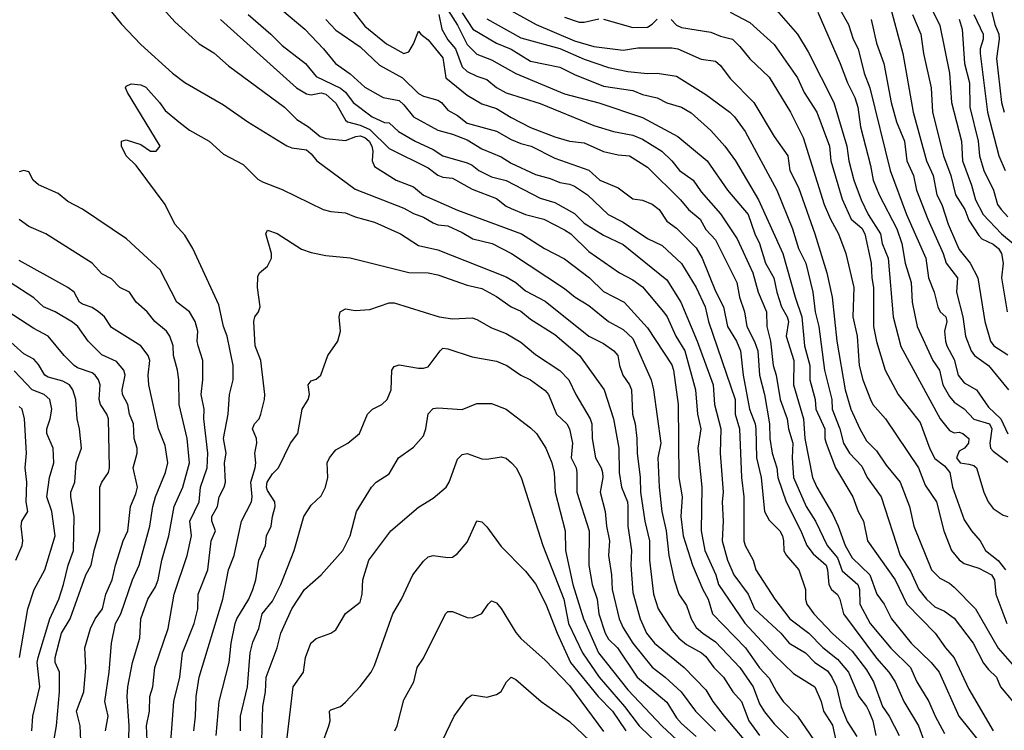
# Model space of a CAD drawing. Header units: metres. Extents: x -46681 to -43747, y -240911 to -237677.
# Tile 1030 of 1056: x -44625 to -44524, y -238198 to -238125. Entities that reach past the tile are written whole.
import ezdxf

# ---------------------------------------------------------------- set-up
doc = ezdxf.new("R2010")
doc.units = ezdxf.units.M
doc.layers.add('CONTOUR_INDEX', color=1, linetype='Continuous')
doc.layers.add('CONTOUR_INTER', color=3, linetype='Continuous')

msp = doc.modelspace()

# ---------------------------------------------------------------- linework, layer by layer
at = {"layer": 'CONTOUR_INDEX'}
for points, elevation in [([(-44581.6, -238123.24), (-44580.1, -238125.61), (-44579.1, -238127.6), (-44578.1, -238128.59), (-44576.6, -238129.15), (-44574.1, -238130.55), (-44569.1, -238132.65), (-44565.6, -238133.56), (-44561.1, -238135.09), (-44557.47, -238137.02), (-44554.48, -238139.52), (-44552.37, -238142.52), (-44550.27, -238145.02), (-44549.58, -238147.02), (-44549.08, -238148.02), (-44548.47, -238150.02), (-44547.61, -238151.52), (-44547.32, -238153.02), (-44546.84, -238154.52), (-44546.26, -238155.52), (-44546.11, -238156.02), (-44546.36, -238157.52), (-44545.58, -238160.02), (-44545.59, -238162.52), (-44544.57, -238166.02), (-44544.43, -238168.02), (-44543.65, -238172.02), (-44543.21, -238173.02), (-44541.6, -238175.76), (-44541.01, -238177.02), (-44540.32, -238179.02), (-44539.6, -238180.26), (-44537.77, -238182.02), (-44537.05, -238184.02), (-44536.29, -238185.02), (-44535.54, -238186.52), (-44533.53, -238189.02), (-44531.46, -238191.02), (-44530.64, -238192.02), (-44528.65, -238196.52), (-44526.23, -238199.52)], 95), ([(-44535.85, -238123.02), (-44534.39, -238128.52), (-44533.33, -238134.52), (-44531.97, -238139.52), (-44531.28, -238141.02), (-44530.89, -238143.02), (-44530.38, -238144.02), (-44529.73, -238146.02), (-44528.88, -238148.02), (-44528.6, -238148.63), (-44527.48, -238150.02), (-44526.68, -238151.52), (-44525.98, -238156.02), (-44525.37, -238158.02), (-44525.03, -238158.52), (-44523.6, -238159.44)], 85), ([(-44525.55, -238123.02), (-44524.93, -238125.52), (-44524.54, -238126.52), (-44524.48, -238127.02), (-44524.76, -238129.02), (-44524.25, -238133.52), (-44523.97, -238134.52)], 80), ([(-44552.1, -238124.27), (-44550.1, -238125.32), (-44547.6, -238127.59), (-44545.21, -238131.02), (-44544.5, -238132.52), (-44543.22, -238134.52), (-44541.92, -238138.02), (-44541.79, -238139.52), (-44540.6, -238143.45), (-44539.68, -238145.52), (-44538.6, -238146.43), (-44538.28, -238147.02), (-44537.62, -238150.02), (-44537.58, -238151.52), (-44537.4, -238152.52), (-44537.38, -238156.52), (-44537.1, -238158.07), (-44536.21, -238161.02), (-44534.86, -238163.52), (-44532.6, -238166.37), (-44531.6, -238169.1), (-44531.1, -238170.09), (-44530.1, -238170.84), (-44529.55, -238171.52), (-44529.28, -238173.02), (-44528.1, -238176.37), (-44527.34, -238177.52), (-44526.43, -238178.52), (-44525.91, -238179.52), (-44524.6, -238180.55), (-44523.85, -238181.52)], 90), ([(-44601.57, -238124.52), (-44599.26, -238126.52), (-44598.1, -238127.7), (-44595.71, -238129.52), (-44594.6, -238130.87), (-44592.1, -238132.06), (-44591.6, -238132.48), (-44590.79, -238133.52), (-44588.87, -238135.02), (-44587.6, -238135.59), (-44587.1, -238135.64), (-44586.16, -238136.52), (-44584.43, -238137.52), (-44582.6, -238138.35), (-44581.6, -238139), (-44579.1, -238139.73), (-44578.6, -238139.96), (-44577.92, -238140.52), (-44576.6, -238141.17), (-44575.1, -238141.54), (-44571.6, -238143.34), (-44570.1, -238143.81), (-44568.1, -238144.94), (-44567.1, -238145.91), (-44565.1, -238147.15), (-44563.1, -238148.11), (-44558.6, -238151.75), (-44557.17, -238154.02), (-44555.48, -238158.02), (-44553.86, -238162.52), (-44553.71, -238164.52), (-44553.06, -238167.02), (-44553.12, -238169.52), (-44552.81, -238173.52), (-44552.94, -238174.52), (-44552.83, -238176.52), (-44552.92, -238178.52), (-44552.38, -238180.52), (-44551.73, -238182.02), (-44550.25, -238184.02), (-44549.6, -238185.52), (-44546.91, -238188.02), (-44546.04, -238189.02), (-44544.39, -238190.02), (-44543.42, -238191.02), (-44542.1, -238191.89), (-44541.68, -238192.52), (-44541.21, -238193.52), (-44540.72, -238195.52), (-44540.1, -238197.09), (-44539.1, -238198.61)], 100), ([(-44607.17, -238198.02), (-44606.98, -238196.52), (-44606.93, -238194.52), (-44606.63, -238192.52), (-44604.18, -238184.52), (-44603.6, -238181.52), (-44603.03, -238180.02), (-44602.26, -238176.52), (-44601.25, -238174.52), (-44601.18, -238174.02), (-44601.31, -238172.52), (-44600.86, -238171.02), (-44600.78, -238170.52), (-44600.91, -238169.52), (-44600.68, -238168.52), (-44600.74, -238168.02), (-44601.13, -238167.02), (-44600.95, -238166.52), (-44600.47, -238166.02), (-44600.27, -238165.52), (-44599.89, -238164.02), (-44599.88, -238163.52), (-44600.28, -238160.02), (-44600.85, -238158.52), (-44601.01, -238156.02), (-44600.89, -238155.52), (-44600.51, -238155.02), (-44600.34, -238154.52), (-44600.61, -238152.52), (-44600.6, -238151.4), (-44600.42, -238151.02), (-44599.6, -238150.35), (-44599.19, -238149.52), (-44599.18, -238149.02), (-44599.78, -238147.02), (-44599.6, -238146.64), (-44598.6, -238147), (-44596.1, -238148.59), (-44595.1, -238148.95), (-44593.6, -238149.25), (-44591.1, -238149.48), (-44585.1, -238150.98), (-44583.1, -238151.03), (-44582.1, -238151.21), (-44579.1, -238152.3), (-44577.6, -238152.62), (-44576.1, -238153.46), (-44574.6, -238154.51), (-44573.6, -238154.96), (-44572.6, -238155.79), (-44570.1, -238157.36), (-44567.57, -238159.52), (-44565.04, -238163.02), (-44564.07, -238166.02), (-44563.55, -238169.02), (-44563.5, -238171.52), (-44563.26, -238173.02), (-44562.66, -238174.52), (-44562.61, -238175.02), (-44562.61, -238177.02), (-44562.22, -238179.52), (-44562.31, -238181.02), (-44562.1, -238183.85), (-44561.35, -238186.52), (-44560.71, -238188.02), (-44559.87, -238189.02), (-44556.83, -238191.52), (-44554.6, -238193.81), (-44553.89, -238195.02), (-44552.72, -238196.52), (-44549.6, -238200.23)], 105), ([(-44618.76, -238199.02), (-44618.82, -238197.52), (-44619.19, -238196.02), (-44618.45, -238194.02), (-44618.25, -238191.52), (-44618.34, -238189.52), (-44617.77, -238187.52), (-44617.3, -238186.52), (-44616.54, -238185.52), (-44616.18, -238184.02), (-44615.53, -238182.52), (-44615.21, -238181.02), (-44614.42, -238178.52), (-44613.95, -238177.52), (-44613.66, -238175.02), (-44613.1, -238173.72), (-44612.94, -238173.02), (-44613.39, -238171.02), (-44612.96, -238169.52), (-44612.97, -238169.02), (-44613.27, -238168.02), (-44613.37, -238166.52), (-44613.77, -238165.52), (-44613.94, -238164.52), (-44614.47, -238163.52), (-44614.51, -238163.02), (-44614.2, -238161.52), (-44614.36, -238161.02), (-44615.1, -238160.11), (-44616.6, -238159.44), (-44618.02, -238158.02), (-44619.06, -238156.52), (-44619.6, -238156.1), (-44621.41, -238155.02), (-44622.6, -238154.52), (-44623.6, -238153.6), (-44626.01, -238152.02)], 100), ([(-44594.03, -238199.52), (-44593.29, -238197.52), (-44593.17, -238197.02), (-44593.24, -238196.02), (-44593.1, -238195.86), (-44592.1, -238195.54), (-44591.6, -238195.08), (-44590.1, -238193.48), (-44588.95, -238192.02), (-44588.6, -238191.31), (-44586.74, -238186.02), (-44585.84, -238184.52), (-44584.67, -238182.02), (-44583.6, -238180.61), (-44583.1, -238180.17), (-44582.6, -238180.03), (-44581.1, -238180.25), (-44580.6, -238180.19), (-44580.1, -238179.83), (-44579.1, -238178.65), (-44578.1, -238176.46), (-44577.6, -238176.58), (-44577.1, -238177.08), (-44575.6, -238179.11), (-44573.1, -238181.65), (-44572.1, -238182.94), (-44571.04, -238185.02), (-44569.88, -238188.02), (-44568.48, -238191.02), (-44565.65, -238194.52), (-44564.2, -238196.02), (-44562.81, -238198.02)], 110)]:
    msp.add_lwpolyline(points, dxfattribs=dict(at, elevation=elevation))
at = {"layer": 'CONTOUR_INTER'}
for points, elevation in [([(-44611.97, -238122.02), (-44609.1, -238125.26), (-44606.6, -238127.5), (-44605.1, -238128.43), (-44603.6, -238129.77), (-44597.84, -238134.02), (-44596.6, -238135.29), (-44595.4, -238136.02), (-44594.2, -238137.02), (-44593.6, -238137.22), (-44591.6, -238137.43), (-44590.53, -238137.02), (-44590.1, -238136.97), (-44589.6, -238137.12), (-44589.15, -238137.52), (-44588.9, -238138.02), (-44588.77, -238138.52), (-44588.86, -238139.52), (-44588.6, -238140.11), (-44586.38, -238141.52), (-44584.6, -238142.21), (-44583.6, -238143.04), (-44580.1, -238144.59), (-44573.51, -238147.02), (-44571.15, -238148.52), (-44569.1, -238149.6), (-44566.56, -238151.52), (-44565.1, -238152.93), (-44562.98, -238154.02), (-44560.6, -238156.66), (-44558.1, -238160.45), (-44557.91, -238161.02), (-44557.43, -238164.52), (-44557.37, -238172.02), (-44557.04, -238174.02), (-44557.18, -238176.02), (-44556.93, -238178.02), (-44555.98, -238181.02), (-44554.93, -238183.52), (-44554.38, -238184.52), (-44553.93, -238186.02), (-44550.54, -238189.52), (-44549.1, -238191.56), (-44548.1, -238192.61), (-44547.36, -238194.02), (-44546.67, -238195.02), (-44545.21, -238196.52), (-44543.48, -238199.02)], 102), ([(-44576.6, -238122.97), (-44572.01, -238125.52), (-44568.1, -238127.19), (-44566.1, -238127.8), (-44563.1, -238128.18), (-44561.6, -238127.92), (-44558.1, -238127.91), (-44557.48, -238128.02), (-44555.1, -238129.08), (-44553.6, -238129.31), (-44553.1, -238129.75), (-44552.1, -238131.09), (-44549.68, -238133.52), (-44547.6, -238137.02), (-44546.19, -238139.02), (-44546, -238140.52), (-44545.1, -238142.25), (-44543.43, -238147.02), (-44542.18, -238151.02), (-44541.63, -238153.52), (-44541.17, -238158.02), (-44540.29, -238163.02), (-44539.72, -238165.02), (-44538.79, -238167.02), (-44538.1, -238168.26), (-44537.1, -238169.29), (-44536.1, -238170.76), (-44534.65, -238172.52), (-44533.71, -238175.02), (-44533.25, -238177.02), (-44531.43, -238181.52), (-44530.6, -238182.37), (-44529.6, -238182.88), (-44529.1, -238183.28), (-44526.92, -238185.52), (-44524.6, -238189.55), (-44522.43, -238192.02)], 92), ([(-44615.6, -238124.22), (-44614.6, -238125.48), (-44612.6, -238127.58), (-44609.36, -238130.52), (-44608.1, -238131.5), (-44604.1, -238133.78), (-44601.62, -238135.52), (-44597.6, -238137.99), (-44597.1, -238138.2), (-44595.6, -238138.4), (-44595.1, -238138.8), (-44594.54, -238139.52), (-44590.6, -238142.44), (-44585.6, -238144.37), (-44584.6, -238144.94), (-44583.6, -238145.29), (-44582.6, -238145.9), (-44582.1, -238146.09), (-44581.1, -238146.18), (-44579.6, -238146.87), (-44578.52, -238147.52), (-44576.55, -238148.02), (-44574.54, -238149.02), (-44569.1, -238152.64), (-44568.03, -238153.52), (-44566.6, -238154.38), (-44564.6, -238156.03), (-44563.1, -238156.83), (-44562.1, -238157.77), (-44560.23, -238162.02), (-44559.98, -238163.02), (-44559.24, -238168.52), (-44559.54, -238170.02), (-44559.39, -238173.02), (-44559.12, -238175.52), (-44558.66, -238177.52), (-44558.42, -238180.02), (-44557.86, -238182.52), (-44557.36, -238184.02), (-44556.6, -238185.18), (-44556.1, -238186.54), (-44555.6, -238187.44), (-44554.93, -238188.02), (-44553.6, -238188.88), (-44551.12, -238191.52), (-44549.74, -238193.52), (-44549.1, -238195.27), (-44548.6, -238196.07), (-44547.6, -238197.33), (-44546.1, -238198.81)], 103), ([(-44598.12, -238124.02), (-44595.77, -238126.02), (-44593.84, -238128.02), (-44592.63, -238129.52), (-44591.1, -238130.58), (-44589.6, -238131.97), (-44587.74, -238133.02), (-44586.1, -238133.34), (-44585.6, -238133.77), (-44584.6, -238135.01), (-44582.1, -238136.37), (-44580.6, -238136.77), (-44579.1, -238137.37), (-44577.6, -238138.3), (-44575.6, -238139.13), (-44574.6, -238139.76), (-44572.1, -238140.93), (-44570.6, -238141.34), (-44569.6, -238141.76), (-44568.6, -238141.91), (-44568.1, -238142.11), (-44566.75, -238143.02), (-44564.64, -238145.02), (-44563.1, -238145.83), (-44560.6, -238147.49), (-44559.1, -238148.22), (-44557.1, -238150.06), (-44555.61, -238152.52), (-44554.69, -238154.52), (-44554.33, -238156.02), (-44551.58, -238164.02), (-44551.6, -238165.52), (-44551.15, -238167.02), (-44550.93, -238172.02), (-44550.7, -238174.02), (-44550.7, -238178.52), (-44550.56, -238179.02), (-44549.74, -238180.52), (-44549.46, -238181.52), (-44547.52, -238184.52), (-44545.98, -238186.52), (-44544.04, -238188.02), (-44542.6, -238189.47), (-44541.1, -238190.66), (-44539.95, -238192.02), (-44538.9, -238194.52), (-44538.11, -238195.52), (-44537.87, -238196.02), (-44537.47, -238197.02), (-44537.16, -238198.52)], 99), ([(-44591.31, -238123.52), (-44589.6, -238125.7), (-44587.4, -238127.52), (-44585.6, -238128.52), (-44585.1, -238128.34), (-44584.62, -238127.52), (-44584.1, -238126.2), (-44583.87, -238126.52), (-44583.1, -238127.11), (-44581.6, -238128.94), (-44581.28, -238131.02), (-44579.1, -238132.79), (-44577.6, -238133.67), (-44576.1, -238134.14), (-44574.6, -238135.08), (-44572.6, -238136.09), (-44570.1, -238137.07), (-44568.6, -238137.52), (-44567.1, -238137.68), (-44565.1, -238138.56), (-44563.6, -238138.9), (-44562.45, -238139.02), (-44560.6, -238140.19), (-44557.2, -238143.52), (-44556.38, -238144.52), (-44555.19, -238145.52), (-44554.6, -238146.57), (-44553.6, -238147.63), (-44551.44, -238152.02), (-44551.15, -238153.52), (-44550.65, -238155.02), (-44550.4, -238156.52), (-44549.6, -238158.08), (-44549.28, -238159.02), (-44549.1, -238161.52), (-44548.6, -238163.52), (-44548.08, -238166.52), (-44548.02, -238168.02), (-44547.79, -238169.52), (-44547.33, -238171.02), (-44547.2, -238172.02), (-44546.37, -238174.52), (-44544.84, -238177.52), (-44544.25, -238179.02), (-44543.6, -238179.86), (-44542.27, -238181.02), (-44542.1, -238181.52), (-44541.98, -238183.02), (-44541.7, -238183.52), (-44541.1, -238184.04), (-44540.84, -238184.52), (-44540.47, -238186.02), (-44537.1, -238190.59), (-44535.81, -238192.02), (-44535.16, -238193.02), (-44534.29, -238195.02), (-44532.76, -238197.52), (-44532.24, -238199.02)], 97), ([(-44579.6, -238124.33), (-44578.53, -238126.02), (-44576.1, -238127.46), (-44574.6, -238128.05), (-44572.6, -238129.3), (-44569.6, -238129.92), (-44568.1, -238130.66), (-44565.1, -238131.86), (-44562.1, -238132.32), (-44561.1, -238132.71), (-44559.6, -238133.06), (-44558.6, -238133.57), (-44557.1, -238134), (-44556.1, -238134.6), (-44554.1, -238136.42), (-44552.64, -238138.02), (-44551.55, -238139.52), (-44549.19, -238143.52), (-44546.71, -238149.02), (-44545.43, -238153.52), (-44544.74, -238155.52), (-44544.47, -238158.52), (-44543.94, -238160.52), (-44543.94, -238162.02), (-44543.38, -238164.02), (-44543.32, -238165.02), (-44542.4, -238167.02), (-44542.39, -238168.02), (-44542.26, -238168.52), (-44541.3, -238171.02), (-44539.51, -238174.02), (-44538.97, -238175.52), (-44538.41, -238176.52), (-44538.01, -238178.52), (-44535.17, -238182.52), (-44533.96, -238185.02), (-44531.08, -238188.02), (-44530.01, -238189.52), (-44529.1, -238190.55), (-44527.6, -238193.76), (-44525.12, -238198.02)], 94), ([(-44547.6, -238123.79), (-44545.19, -238126.52), (-44544.1, -238128.33), (-44541.45, -238133.52), (-44540.12, -238138.02), (-44539.93, -238139.52), (-44539.4, -238141.52), (-44538.66, -238143.52), (-44537.93, -238145.02), (-44536.66, -238147.02), (-44536.49, -238148.02), (-44535.88, -238149.52), (-44535.38, -238155.52), (-44534.6, -238158.57), (-44530.55, -238166.02), (-44529.6, -238167.2), (-44529.1, -238167.43), (-44528.6, -238167.38), (-44528.21, -238167.52), (-44527.62, -238168.02), (-44527.64, -238168.52), (-44528.04, -238169.02), (-44528.6, -238169.32), (-44528.86, -238170.02), (-44528.51, -238170.52), (-44527.6, -238170.65), (-44527.1, -238170.8), (-44526.83, -238171.02), (-44526.07, -238173.52), (-44525.61, -238174.52), (-44525.1, -238175.21), (-44524.1, -238175.91), (-44523.6, -238176.02)], 89), ([(-44543.1, -238124.25), (-44540.8, -238129.52), (-44540.06, -238131.52), (-44539.3, -238133.02), (-44539, -238134.02), (-44538.72, -238136.02), (-44537.69, -238140.02), (-44537.43, -238141.52), (-44536.83, -238143.02), (-44535.01, -238146.52), (-44534.48, -238148.02), (-44534.15, -238150.02), (-44533.53, -238152.02), (-44533.43, -238154.02), (-44532.91, -238156.52), (-44531.3, -238160.02), (-44530.61, -238161.02), (-44530.27, -238162.52), (-44529.6, -238163.73), (-44529.1, -238164.28), (-44528.1, -238164.98), (-44527.1, -238166.05), (-44525.48, -238166.52), (-44525.24, -238167.02), (-44525.45, -238168.52), (-44525.38, -238169.02), (-44525.1, -238169.33), (-44523.6, -238170.45)], 88), ([(-44540.83, -238124.02), (-44539.97, -238125.52), (-44539.48, -238127.02), (-44538.97, -238128.02), (-44538.35, -238130.52), (-44537.76, -238132.02), (-44535.69, -238140.52), (-44534, -238145.02), (-44532.02, -238149.52), (-44531.76, -238151.52), (-44531.18, -238153.02), (-44530.8, -238154.52), (-44530.56, -238155.02), (-44529.98, -238155.52), (-44529.87, -238156.02), (-44530.12, -238157.02), (-44530.01, -238158.02), (-44529.87, -238158.52), (-44529.1, -238159.92), (-44528.69, -238161.52), (-44528.1, -238162.31), (-44526.83, -238163.02), (-44525.6, -238164.82), (-44524.34, -238166.02), (-44523.6, -238167.53)], 87), ([(-44531.36, -238124.02), (-44530.6, -238125.62), (-44529.58, -238130.52), (-44529.39, -238133.52), (-44528.37, -238137.52), (-44528.26, -238139.52), (-44527.34, -238142.02), (-44526.93, -238143.52), (-44526.15, -238145.02), (-44524.27, -238147.02), (-44523.07, -238148.02)], 83), ([(-44604.44, -238125.02), (-44596.63, -238132.02), (-44595.6, -238132.63), (-44595.1, -238132.75), (-44594.1, -238132.56), (-44593.6, -238132.68), (-44592.6, -238133.61), (-44591.6, -238135.35), (-44591.39, -238135.52), (-44590.1, -238135.86), (-44589.1, -238136.3), (-44587.1, -238138.27), (-44583.1, -238140.24), (-44582.1, -238140.98), (-44581.6, -238141.2), (-44580.6, -238141.32), (-44578.6, -238142.42), (-44576.1, -238143.38), (-44575.1, -238144.17), (-44574.6, -238144.4), (-44573.1, -238145.02), (-44571.23, -238145.52), (-44569.1, -238146.59), (-44568.46, -238147.02), (-44566.6, -238148.83), (-44563.48, -238151.02), (-44562.1, -238151.73), (-44561.1, -238152.46), (-44558.95, -238155.02), (-44558.58, -238155.52), (-44557.7, -238157.52), (-44556.77, -238159.02), (-44555.66, -238163.02), (-44555.47, -238165.52), (-44555.11, -238167.02), (-44555.41, -238169.02), (-44555.02, -238173.02), (-44555.07, -238177.52), (-44554.72, -238179.52), (-44553.58, -238182.02), (-44553.3, -238183.02), (-44550.6, -238186.97), (-44547.6, -238190.24), (-44545.6, -238192.16), (-44543.4, -238193.52), (-44542.77, -238195.02), (-44542.52, -238196.02), (-44541.6, -238197.45), (-44541.26, -238199.02)], 101), ([(-44593.6, -238125.03), (-44592.6, -238126.11), (-44590.1, -238127.81), (-44588.1, -238129.69), (-44585.75, -238131.02), (-44584.1, -238132.61), (-44583.6, -238132.88), (-44582.1, -238133.31), (-44581.75, -238133.52), (-44581.1, -238134.32), (-44580.1, -238134.86), (-44579.1, -238135.66), (-44576.1, -238136.49), (-44574.6, -238137.35), (-44573.6, -238137.76), (-44572.53, -238138.02), (-44570.1, -238139.24), (-44566.6, -238140.48), (-44565.48, -238141.52), (-44563.6, -238142.31), (-44562.1, -238143.43), (-44561.1, -238143.56), (-44560.1, -238143.98), (-44559.38, -238144.52), (-44558.6, -238145.73), (-44557.6, -238146.43), (-44555.6, -238148.47), (-44554.97, -238149.52), (-44553.6, -238152.9), (-44552.78, -238154.52), (-44552.39, -238156.52), (-44551.47, -238158.02), (-44551.06, -238159.02), (-44550.76, -238161.52), (-44550.13, -238165.02), (-44549.55, -238166.52), (-44549.47, -238167.02), (-44549.42, -238170.02), (-44548.94, -238172.02), (-44548.59, -238175.52), (-44548.1, -238176.4), (-44547.01, -238177.52), (-44546.73, -238178.02), (-44546.62, -238178.52), (-44546.6, -238179.54), (-44546.34, -238180.02), (-44545.06, -238181.52), (-44544.38, -238183.52), (-44544.37, -238184.52), (-44544.23, -238185.02), (-44543.52, -238186.02), (-44541.6, -238188.03), (-44539.6, -238189.85), (-44538.1, -238191.78), (-44537.39, -238193.02), (-44536.46, -238195.52), (-44535.77, -238196.52), (-44534.75, -238198.52)], 98), ([(-44582, -238124.52), (-44581.69, -238126.02), (-44581.1, -238127.09), (-44580.31, -238128.02), (-44579.6, -238129.88), (-44579.1, -238130.35), (-44578.1, -238130.84), (-44577.1, -238131.16), (-44576.1, -238132), (-44575.1, -238132.55), (-44571.6, -238133.63), (-44566.1, -238135.91), (-44564.07, -238136.52), (-44562.1, -238136.88), (-44561.1, -238137.31), (-44559.11, -238138.52), (-44558.1, -238139.51), (-44557.31, -238140.52), (-44555.9, -238141.52), (-44555.1, -238142.69), (-44553.1, -238144.95), (-44551.39, -238147.52), (-44549.79, -238151.02), (-44549.24, -238153.02), (-44548.37, -238155.02), (-44548.34, -238156.52), (-44547.97, -238158.02), (-44547.7, -238160.52), (-44547.4, -238161.52), (-44546.96, -238164.02), (-44546.24, -238166.02), (-44546.11, -238167.02), (-44545.69, -238168.52), (-44545.74, -238170.02), (-44545.6, -238172.02), (-44544.31, -238175.02), (-44543.36, -238176.52), (-44542.14, -238179.02), (-44541.1, -238180.28), (-44540.6, -238181.6), (-44539, -238183.02), (-44538.83, -238183.52), (-44538.81, -238185.02), (-44537.75, -238187.02), (-44535.6, -238189.56), (-44533.59, -238191.52), (-44532.93, -238193.02), (-44531.71, -238195.02), (-44531.07, -238196.52), (-44530.1, -238198.3)], 96), ([(-44577.1, -238124.94), (-44573.6, -238126.89), (-44569.6, -238127.98), (-44567.1, -238129.08), (-44564.6, -238129.96), (-44562.6, -238130.37), (-44560.6, -238130.56), (-44559.6, -238130.52), (-44557.6, -238130.84), (-44554.6, -238132.7), (-44552.13, -238134.52), (-44551.68, -238135.02), (-44550.58, -238136.52), (-44547.33, -238142.52), (-44545.7, -238146.52), (-44545.11, -238148.52), (-44544.35, -238150.02), (-44543.63, -238153.02), (-44543.39, -238155.02), (-44543.02, -238156.52), (-44542.41, -238161.02), (-44541.67, -238164.02), (-44541.63, -238165.02), (-44540.84, -238167.02), (-44540.47, -238168.52), (-44539.85, -238169.52), (-44538.6, -238170.87), (-44538.03, -238172.02), (-44536.62, -238174.02), (-44534.65, -238180.02), (-44533.6, -238181.64), (-44532.75, -238183.52), (-44531.95, -238184.52), (-44531.1, -238185.31), (-44530.1, -238185.76), (-44529.1, -238186.48), (-44527.15, -238189.02), (-44526.1, -238191.07), (-44525.6, -238191.75), (-44524.76, -238192.52), (-44524.36, -238193.52), (-44523.11, -238195.02)], 93), ([(-44569.1, -238124.79), (-44567.6, -238125.28), (-44567.1, -238125.29), (-44565.6, -238124.95)], 91), ([(-44565.1, -238124.98), (-44562.1, -238125.85), (-44560.6, -238125.81), (-44560.1, -238125.51), (-44559.6, -238124.99)], 91), ([(-44558.17, -238125.02), (-44557.6, -238125.61), (-44557.1, -238125.84), (-44554.1, -238126.31), (-44553.1, -238126.73), (-44551.87, -238127.02), (-44551.1, -238127.78), (-44550.1, -238129.05), (-44548.1, -238130.95), (-44545.9, -238134.52), (-44544.6, -238137.13), (-44542.45, -238144.02), (-44541.81, -238145.52), (-44540.98, -238147.02), (-44540.25, -238149.02), (-44539.43, -238152.52), (-44539.52, -238155.52), (-44539.08, -238157.52), (-44538.88, -238160.52), (-44538.5, -238162.02), (-44537.72, -238164.02), (-44537.45, -238164.52), (-44536.15, -238166.02), (-44532.76, -238171.02), (-44532.1, -238172.81), (-44530.92, -238174.52), (-44530.16, -238177.52), (-44529.38, -238179.52), (-44528.6, -238180.48), (-44528.1, -238180.85), (-44526.6, -238181.32), (-44525.29, -238182.02), (-44524.99, -238182.52), (-44524.84, -238184.02), (-44523.7, -238187.02)], 91), ([(-44537.63, -238125.02), (-44537.1, -238127.45), (-44536.34, -238129.52), (-44535.57, -238133.52), (-44535.05, -238135.52), (-44534.21, -238137.52), (-44533.99, -238139.52), (-44533.29, -238141.02), (-44532.97, -238142.52), (-44531.82, -238145.52), (-44530.23, -238149.02), (-44529.92, -238150.02), (-44528.77, -238151.52), (-44528.88, -238153.02), (-44528.23, -238155.52), (-44527.95, -238157.52), (-44527.36, -238159.02), (-44527.04, -238159.52), (-44525.59, -238160.52), (-44523.53, -238163.02)], 86), ([(-44533.38, -238124.52), (-44532.54, -238126.52), (-44532.27, -238128.52), (-44531.47, -238132.02), (-44531.34, -238134.52), (-44530.2, -238139.02), (-44529.45, -238141.02), (-44528.97, -238143.02), (-44528.03, -238144.52), (-44527.6, -238145.62), (-44526.6, -238147.19), (-44526.29, -238147.52), (-44525.1, -238148.08), (-44524.58, -238148.52), (-44524.25, -238149.02), (-44524.09, -238150.02), (-44524.26, -238151.52), (-44523.66, -238155.02)], 84), ([(-44528.6, -238124.97), (-44528.31, -238126.02), (-44528.06, -238129.52), (-44527.54, -238131.52), (-44527.5, -238134.02), (-44526.66, -238137.52), (-44526.51, -238139.02), (-44526.08, -238140.52), (-44525.08, -238142.52), (-44524.65, -238144.02), (-44524.3, -238144.52), (-44523.6, -238145.27)], 82), ([(-44527.08, -238124.52), (-44526.13, -238126.52), (-44526.13, -238127.02), (-44526.46, -238128.02), (-44526.46, -238128.52), (-44525.69, -238134.52), (-44524.53, -238139.02), (-44523.88, -238140.52)], 81), ([(-44609.66, -238201.02), (-44609.21, -238195.02), (-44608.59, -238192.52), (-44608.32, -238190.02), (-44607.13, -238187.02), (-44606.76, -238185.52), (-44606.7, -238184.02), (-44605.74, -238181.52), (-44605.37, -238178.52), (-44604.92, -238177.52), (-44605.32, -238176.52), (-44605.32, -238176.02), (-44604.72, -238175.02), (-44604.57, -238174.02), (-44604.05, -238173.02), (-44603.92, -238172.52), (-44604.02, -238170.52), (-44603.85, -238169.52), (-44604.1, -238168.02), (-44603.63, -238165.52), (-44603.51, -238163.52), (-44603.14, -238162.02), (-44603.13, -238160.52), (-44603.75, -238157.52), (-44604.11, -238156.52), (-44604.6, -238154.29), (-44607.27, -238148.52), (-44608.1, -238147.16), (-44609.12, -238146.02), (-44610.1, -238143.99), (-44613.09, -238140.02), (-44614.09, -238139.02), (-44614.6, -238138.02), (-44614.57, -238137.52), (-44614.1, -238137.38), (-44612.6, -238137.86), (-44611.6, -238138.53), (-44611.04, -238138.52), (-44610.63, -238138.02), (-44613.98, -238132.52), (-44614.16, -238132.02), (-44614.1, -238131.85), (-44613.6, -238131.61), (-44612.6, -238131.73), (-44612.1, -238131.95), (-44610.67, -238133.52), (-44610.1, -238134.36), (-44608.71, -238135.52), (-44607.6, -238136.37), (-44605.6, -238137.52), (-44604.1, -238138.84), (-44602.1, -238139.91), (-44600.6, -238141.39), (-44600.1, -238141.67), (-44598.1, -238142.48), (-44593.88, -238144.52), (-44593.1, -238144.72), (-44591.6, -238144.86), (-44590.6, -238145.28), (-44588.6, -238145.81), (-44585.93, -238147.02), (-44584.1, -238148.2), (-44582.1, -238148.66), (-44575.1, -238151.44), (-44574.1, -238152.01), (-44573.1, -238152.87), (-44571.1, -238153.93), (-44566.6, -238157.51), (-44565.1, -238158.28), (-44564.06, -238159.02), (-44563.64, -238159.52), (-44563.47, -238160.52), (-44563.12, -238161.52), (-44562.44, -238162.52), (-44562.24, -238163.02), (-44562.13, -238165.52), (-44561.85, -238166.52), (-44561.68, -238168.02), (-44561.67, -238169.52), (-44561.36, -238172.02), (-44561.32, -238173.52), (-44560.87, -238176.52), (-44560.4, -238178.52), (-44560.38, -238180.52), (-44559.97, -238184.02), (-44559.51, -238185.52), (-44558.1, -238187.69), (-44557.36, -238188.52), (-44556.6, -238189.17), (-44555.06, -238190.02), (-44554.6, -238190.41), (-44553.77, -238191.52), (-44552.79, -238192.52), (-44551.83, -238194.02), (-44550.94, -238195.02), (-44550.2, -238197.02), (-44549.11, -238198.52)], 104), ([(-44611.88, -238200.52), (-44612.03, -238197.52), (-44611.72, -238196.02), (-44611.68, -238194.52), (-44611.38, -238193.52), (-44611.18, -238191.52), (-44609.78, -238187.52), (-44609.18, -238184.02), (-44607.86, -238180.02), (-44607.4, -238178.02), (-44607.57, -238176.52), (-44606.6, -238174.52), (-44606.49, -238173.02), (-44605.78, -238171.02), (-44605.74, -238169.52), (-44606.13, -238166.02), (-44606.11, -238165.02), (-44606.42, -238163.52), (-44606.22, -238162.02), (-44606.22, -238160.02), (-44606.73, -238158.52), (-44606.83, -238158.02), (-44606.75, -238157.02), (-44607.02, -238156.02), (-44607.6, -238155.04), (-44608.9, -238154.02), (-44610.6, -238150.72), (-44614.07, -238147.52), (-44618.6, -238144.49), (-44620.1, -238143.7), (-44621.1, -238142.87), (-44623.1, -238142), (-44623.66, -238141.52), (-44624.1, -238140.65), (-44624.6, -238140.53), (-44625.1, -238140.64)], 103), ([(-44613.91, -238201.52), (-44613.79, -238197.52), (-44613.99, -238194.52), (-44613.93, -238193.52), (-44613.45, -238191.02), (-44612.72, -238188.52), (-44612.61, -238186.52), (-44611.89, -238184.52), (-44611.1, -238183.25), (-44610.82, -238182.52), (-44610.45, -238180.52), (-44609.72, -238178.02), (-44609.18, -238175.02), (-44608.29, -238173.02), (-44607.6, -238170.52), (-44607.84, -238168.02), (-44608.67, -238164.52), (-44608.7, -238162.02), (-44608.85, -238161.02), (-44609.24, -238159.52), (-44609.28, -238158.52), (-44609.62, -238157.52), (-44609.96, -238157.02), (-44611.18, -238156.02), (-44611.95, -238155.02), (-44613.07, -238154.02), (-44613.75, -238153.02), (-44614.77, -238152.52), (-44615.6, -238151.64), (-44616.6, -238151.13), (-44617.6, -238150.03), (-44622.34, -238147.02), (-44624.1, -238146.25), (-44625.1, -238145.54)], 102), ([(-44616.23, -238198.02), (-44615.94, -238196.52), (-44616.29, -238195.02), (-44615.85, -238192.02), (-44615.6, -238189.02), (-44615.19, -238187.02), (-44614.66, -238186.02), (-44613.46, -238182.52), (-44612.77, -238181.02), (-44611.69, -238177.02), (-44611.38, -238175.02), (-44611.09, -238174.02), (-44610.07, -238171.52), (-44609.84, -238170.52), (-44610.1, -238168.75), (-44610.8, -238167.02), (-44611.79, -238162.52), (-44611.86, -238161.52), (-44611.66, -238160.02), (-44611.84, -238159.52), (-44612.61, -238158.52), (-44615.6, -238156.64), (-44616.33, -238155.52), (-44616.95, -238155.02), (-44617.6, -238154.57), (-44618.6, -238154.25), (-44618.89, -238154.02), (-44619.44, -238153.02), (-44620.1, -238152.54), (-44625.1, -238149.77)], 101), ([(-44621.89, -238201.02), (-44621.27, -238197.52), (-44620.96, -238194.02), (-44620.96, -238192.02), (-44621.4, -238191.02), (-44621.41, -238190.52), (-44620.75, -238188.02), (-44619.86, -238186.52), (-44618.23, -238182.02), (-44617.69, -238181.02), (-44617.39, -238179.52), (-44616.8, -238177.52), (-44616.8, -238173.02), (-44616.62, -238172.52), (-44615.91, -238171.52), (-44615.82, -238171.02), (-44615.93, -238166.02), (-44616.1, -238165.52), (-44616.75, -238164.52), (-44616.89, -238164.02), (-44616.79, -238162.52), (-44616.95, -238162.02), (-44617.3, -238161.52), (-44617.6, -238161.3), (-44619.1, -238160.77), (-44619.44, -238160.52), (-44620.47, -238159.52), (-44622.12, -238157.52), (-44623.6, -238156.72), (-44627, -238154.52)], 99), ([(-44604.86, -238198.52), (-44604.57, -238195.02), (-44603.52, -238191.02), (-44603.33, -238189.02), (-44602.91, -238187.02), (-44602.74, -238186.52), (-44601.51, -238184.52), (-44601.1, -238183.52), (-44600.81, -238182.52), (-44600.5, -238180.52), (-44599.8, -238179.02), (-44599.71, -238178.02), (-44599.21, -238177.02), (-44599.1, -238176.02), (-44598.8, -238175.02), (-44598.84, -238174.52), (-44599.6, -238173.37), (-44599.7, -238173.02), (-44599.65, -238172.52), (-44599.1, -238171.66), (-44598.46, -238171.02), (-44597.25, -238168.52), (-44596.5, -238167.52), (-44596.03, -238165.02), (-44595.42, -238164.02), (-44595.28, -238163.52), (-44595.42, -238162.52), (-44595.1, -238162.11), (-44594.6, -238161.94), (-44594.11, -238161.52), (-44593.39, -238159.52), (-44592.39, -238158.02), (-44592.09, -238157.02), (-44592.24, -238155.52), (-44592.14, -238155.02), (-44591.6, -238154.72), (-44590.6, -238154.88), (-44589.1, -238154.8), (-44587.1, -238154.1), (-44586.6, -238154.09), (-44581.98, -238155.52), (-44580.6, -238155.73), (-44578.6, -238155.65), (-44578.1, -238155.8), (-44576.6, -238156.67), (-44575.1, -238157.25), (-44573.6, -238158.15), (-44572.1, -238159.41), (-44569.6, -238161.06), (-44568.68, -238162.02), (-44567.95, -238163.52), (-44566.47, -238166.02), (-44566.32, -238166.52), (-44566.26, -238168.02), (-44565.92, -238170.02), (-44565.34, -238171.02), (-44565.2, -238171.52), (-44565.17, -238172.02), (-44565.46, -238173.52), (-44564.95, -238175.52), (-44564.81, -238177.02), (-44564.49, -238178.52), (-44564.59, -238180.02), (-44564.3, -238182.02), (-44564.22, -238183.52), (-44563.51, -238186.52), (-44563.1, -238187.47), (-44562.1, -238189.04), (-44560.1, -238191.51), (-44558.78, -238192.52), (-44557.14, -238194.02), (-44555.67, -238196.02), (-44553.6, -238198.05)], 106), ([(-44623.78, -238198.02), (-44623.7, -238196.52), (-44622.98, -238193.52), (-44623.23, -238191.02), (-44623.14, -238190.52), (-44621.94, -238186.52), (-44621.03, -238184.52), (-44620.53, -238183.02), (-44620.05, -238181.02), (-44619.5, -238179.52), (-44619.44, -238176.02), (-44619.79, -238174.02), (-44619.77, -238173.52), (-44619.37, -238172.52), (-44619.25, -238170.52), (-44618.68, -238169.02), (-44618.89, -238167.02), (-44619.15, -238166.02), (-44619.27, -238164.02), (-44619.59, -238163.02), (-44619.93, -238162.52), (-44620.6, -238162.15), (-44622.1, -238161.73), (-44622.44, -238161.52), (-44623.1, -238160.43), (-44623.6, -238159.87), (-44624.6, -238159.35), (-44626.6, -238157.57)], 98), ([(-44602.37, -238198.02), (-44602.36, -238196.52), (-44601.66, -238193.52), (-44601.38, -238190.02), (-44601.1, -238188.94), (-44600.5, -238187.52), (-44600.16, -238186.02), (-44599.1, -238184.73), (-44598.23, -238183.02), (-44596.86, -238179.52), (-44595.87, -238176.02), (-44595.1, -238174.87), (-44594.1, -238173.92), (-44593.63, -238173.02), (-44593.4, -238172.02), (-44593.46, -238170.52), (-44593.23, -238170.02), (-44592.6, -238169.2), (-44591.35, -238168.52), (-44590.14, -238167.52), (-44589.33, -238165.52), (-44588.81, -238165.02), (-44587.85, -238164.52), (-44587.3, -238164.02), (-44586.9, -238163.02), (-44586.85, -238161.02), (-44586.6, -238160.65), (-44586.1, -238160.45), (-44584.1, -238160.8), (-44583.6, -238160.81), (-44583.1, -238160.66), (-44581.88, -238159.02), (-44581.6, -238158.76), (-44581.1, -238158.81), (-44578.6, -238159.64), (-44576.1, -238160.09), (-44575.04, -238160.52), (-44573.6, -238161.52), (-44572.6, -238161.99), (-44571.1, -238163.1), (-44570.77, -238163.52), (-44569.95, -238165.52), (-44568.89, -238166.52), (-44568.6, -238167.02), (-44568.28, -238168.52), (-44568.43, -238170.02), (-44567.92, -238171.02), (-44567.83, -238171.52), (-44567.83, -238173.52), (-44566.59, -238177.52), (-44566.62, -238181.02), (-44566.27, -238183.02), (-44565.77, -238184.52), (-44565.59, -238186.02), (-44564.95, -238188.02), (-44564.6, -238188.61), (-44563.68, -238189.52), (-44561.65, -238192.52), (-44558.6, -238195.08), (-44557.6, -238196.7), (-44557.1, -238197.29), (-44555.6, -238198.62)], 107), ([(-44625.05, -238190.52), (-44624.2, -238185.52), (-44623.56, -238183.52), (-44622.44, -238181.52), (-44621.38, -238178.02), (-44621.73, -238175.52), (-44622.26, -238174.02), (-44621.99, -238172.02), (-44621.54, -238170.52), (-44621.6, -238169.02), (-44622.25, -238167.52), (-44622.26, -238167.02), (-44621.91, -238166.02), (-44621.74, -238165.02), (-44621.94, -238164.02), (-44622.53, -238163.52), (-44623.75, -238163.02), (-44625.6, -238161.09)], 97), ([(-44625.43, -238180.52), (-44624.79, -238179.02), (-44624.71, -238178.52), (-44624.88, -238177.02), (-44624.8, -238176.52), (-44624.21, -238175.52), (-44624.36, -238174.52), (-44624.29, -238172.52), (-44624.48, -238171.02), (-44624.33, -238169.52), (-44624.53, -238166.02), (-44624.77, -238165.02), (-44625.1, -238164.73)], 96), ([(-44600.18, -238199.02), (-44600.09, -238195.52), (-44599.8, -238194.02), (-44599.73, -238192.52), (-44598.6, -238189.52), (-44598.22, -238188.02), (-44597.1, -238185.51), (-44595.79, -238183.52), (-44594.09, -238182.02), (-44591.85, -238179.52), (-44591.11, -238178.02), (-44590.47, -238175.52), (-44588.92, -238173.02), (-44588.46, -238172.52), (-44587.1, -238171.66), (-44586.15, -238170.02), (-44584.6, -238168.93), (-44583.6, -238167.74), (-44583.34, -238167.02), (-44583.1, -238165.48), (-44582.6, -238164.95), (-44582.1, -238164.88), (-44579.6, -238165.06), (-44578.1, -238164.45), (-44576.6, -238164.43), (-44575.1, -238165.02), (-44572.6, -238166.94), (-44571.98, -238167.52), (-44571.02, -238169.02), (-44570.42, -238170.52), (-44570.19, -238171.52), (-44570.07, -238173.52), (-44569.04, -238177.52), (-44569, -238179.52), (-44568.25, -238183.02), (-44567.17, -238186.52), (-44565.62, -238190.02), (-44562.6, -238193.81), (-44559.1, -238197.54), (-44550.52, -238205.52)], 108), ([(-44598.25, -238204.52), (-44596.96, -238193.52), (-44595.89, -238192.02), (-44595.71, -238190.52), (-44595.15, -238189.02), (-44594.6, -238188.57), (-44593.11, -238188.02), (-44592.6, -238187.65), (-44591.6, -238186), (-44590.1, -238184.81), (-44589.89, -238184.02), (-44589.83, -238182.52), (-44589.2, -238180.52), (-44586.94, -238177.52), (-44584.1, -238175.07), (-44582.6, -238174.14), (-44581.25, -238173.02), (-44580.94, -238172.52), (-44580.1, -238170.14), (-44579.6, -238169.68), (-44579.1, -238169.57), (-44577.6, -238170.11), (-44577.1, -238170.15), (-44575.6, -238169.91), (-44575.1, -238170.06), (-44574.54, -238170.52), (-44574.09, -238171.02), (-44573.56, -238172.02), (-44571.32, -238179.02), (-44569.18, -238184.52), (-44568.7, -238187.02), (-44567.26, -238190.02), (-44565.57, -238192.52), (-44562.94, -238195.52), (-44561.44, -238197.52), (-44558.1, -238200.78)], 109), ([(-44586.53, -238198.02), (-44586.28, -238197.52), (-44585.6, -238194.86), (-44584.57, -238193.02), (-44584.25, -238191.52), (-44583.6, -238190.58), (-44581.34, -238186.02), (-44581.1, -238185.8), (-44580.6, -238185.8), (-44579.1, -238186.41), (-44578.6, -238186.43), (-44577.6, -238186), (-44576.96, -238185.02), (-44576.6, -238184.7), (-44576.1, -238184.88), (-44575.6, -238185.49), (-44574.1, -238187.94), (-44573.6, -238188.54), (-44571.1, -238190.78), (-44568.6, -238193.38), (-44565.1, -238198.1)], 111), ([(-44581.65, -238199.02), (-44580.43, -238196.52), (-44579.1, -238194.69), (-44578.6, -238194.33), (-44577.1, -238194.58), (-44576.1, -238194.31), (-44575.6, -238194.01), (-44575.08, -238193.02), (-44574.6, -238192.52), (-44574.1, -238192.75), (-44571.51, -238195.02), (-44568.6, -238197.08), (-44565.1, -238200.4)], 112)]:
    msp.add_lwpolyline(points, dxfattribs=dict(at, elevation=elevation))

doc.saveas('drawing.dxf')
